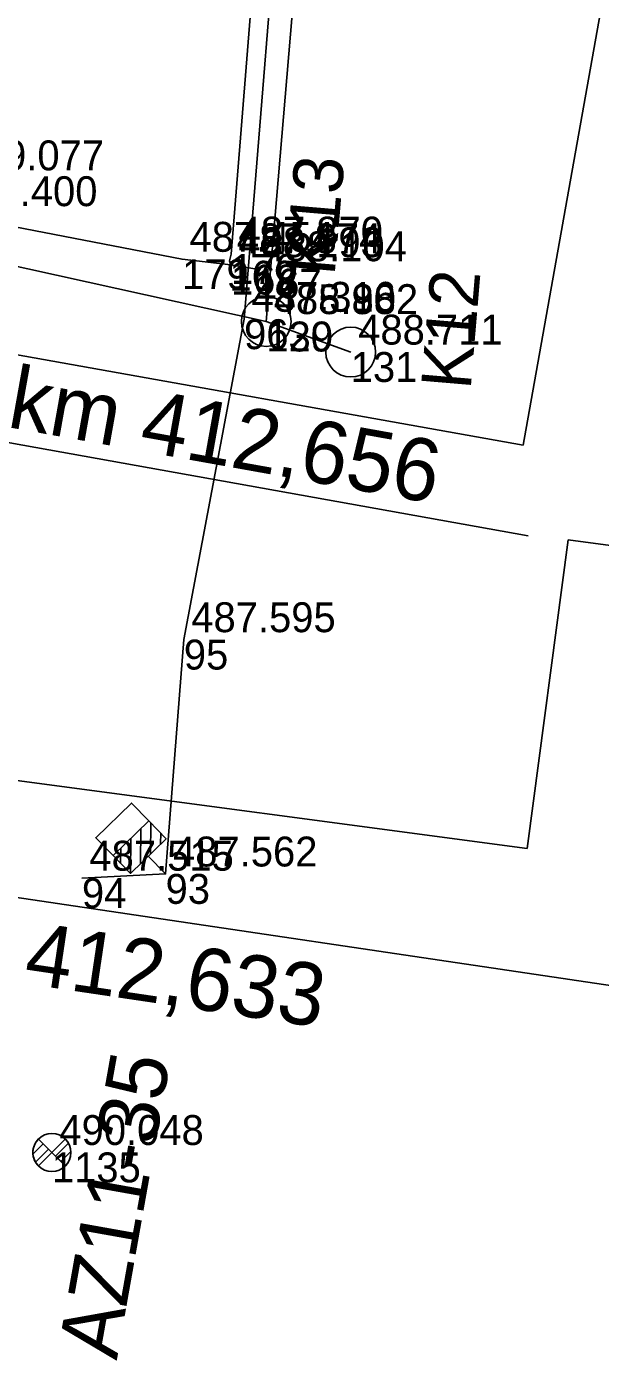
# Model space of a CAD drawing. Extents: x -874038 to -859694, y -1059487 to -1049069.
# Drawn here: x -866459 to -866436, y -1050039.1 to -1049985.8 of the extents above; entities that cross this region are included whole.
import ezdxf

# ---------------------------------------------------------------- set-up
doc = ezdxf.new("R2010")
doc.units = 0
for name, color, linetype in [('Vrstva 1', 7, 'Continuous'), ('Vrstva 38', 7, 'Continuous'), ('Vrstva 41', 7, 'Continuous'), ('Vrstva 42', 7, 'Continuous'), ('Vrstva 43', 7, 'Continuous'), ('Vrstva 44', 7, 'Continuous'), ('Vrstva 6', 7, 'Continuous'), ('Vrstva 60', 7, 'Continuous'), ('Vrstva 61', 7, 'Continuous'), ('Vrstva 63', 7, 'Continuous')]:
    doc.layers.add(name, color=color, linetype=linetype)

msp = doc.modelspace()

# ---------------------------------------------------------------- linework, layer by layer
at = {"layer": 'Vrstva 1'}
for p, q in [((-866435.909, -1049984.91), (-866439.066, -1050002.605)), ((-866473.956, -1049996.382), (-866439.066, -1050002.605)), ((-866437.263, -1050006.412), (-866438.914, -1050018.795)), ((-866377.582, -1050014.369), (-866437.263, -1050006.412)), ((-866438.914, -1050018.795), (-866477.056, -1050013.711)), ((-866415.056, -1050027.346), (-866496.581, -1050015.259))]:
    msp.add_line(p, q, dxfattribs=at)
at = {"layer": 'Vrstva 38'}
for points in [[(-866449.842, -1049995.523), (-866450.809, -1049995.361), (-866450.869, -1049995.205), (-866450.802, -1049994.934), (-866449.281, -1049976.075), (-866447.744, -1049960.523), (-866445.749, -1049934.355), (-866444.784, -1049923.245), (-866449.215, -1049918.727), (-866446.972, -1049908.471), (-866446.5, -1049905.442), (-866446.626, -1049905.47), (-866447.791, -1049905.478), (-866449.536, -1049905.457), (-866449.561, -1049905.368)], [(-866462.007, -1049991.873), (-866462.271, -1049993.312), (-866452.771, -1049995.143), (-866450.809, -1049995.361)]]:
    msp.add_lwpolyline(points, dxfattribs=at)
at = {"layer": 'Vrstva 41'}
for p, q in [((-866454.037, -1050019.012), (-866454.02, -1050017.783)), ((-866454.848, -1050019.8), (-866454.828, -1050018.386)), ((-866454.442, -1050019.406), (-866454.423, -1050017.992)), ((-866453.632, -1050018.617), (-866453.626, -1050018.189)), ((-866455.243, -1050019.395), (-866455.234, -1050018.781))]:
    msp.add_line(p, q, dxfattribs=at)
for points in [[(-866455.545, -1050019.083), (-866456.242, -1050018.367), (-866454.809, -1050016.972), (-866454.112, -1050017.689)], [(-866455.545, -1050019.083), (-866454.112, -1050017.689), (-866453.414, -1050018.406), (-866454.848, -1050019.8), (-866455.545, -1050019.083)], [(-866454.131, -1050019.103), (-866453.434, -1050019.82)]]:
    msp.add_lwpolyline(points, dxfattribs=at)
msp.add_lwpolyline([(-866455.545, -1050019.083), (-866454.112, -1050017.689), (-866453.414, -1050018.406), (-866454.848, -1050019.8)], close=True, dxfattribs=at)
at = {"layer": 'Vrstva 42'}
msp.add_lwpolyline([(-866456.794, -1050019.988), (-866453.434, -1050019.82), (-866452.701, -1050010.414), (-866450.281, -1049997.552), (-866448.555, -1049976.235), (-866447.036, -1049960.687), (-866445.036, -1049934.39), (-866444.084, -1049922.82), (-866448.819, -1049918.028), (-866445.897, -1049907.877), (-866449.014, -1049907.3)], dxfattribs=at)
at = {"layer": 'Vrstva 43'}
for centre in [(-866449.389, -1049997.645), (-866445.997, -1049998.869)]:
    msp.add_circle(centre, 1, dxfattribs=at)
at = {"layer": 'Vrstva 44'}
msp.add_line((-866449.389, -1049997.645), (-866445.997, -1049998.869), dxfattribs=at)
for points in [[(-866441.16, -1049883.216), (-866447.968, -1049917.843), (-866443.066, -1049922.599), (-866446.266, -1049960.658), (-866449.389, -1049997.645)], [(-866468.54, -1049982.92), (-866469.828, -1049993.137), (-866449.389, -1049997.645)]]:
    msp.add_lwpolyline(points, dxfattribs=at)
at = {"layer": 'Vrstva 6'}
msp.add_line((-866438.873, -1050006.251), (-866463.864, -1050001.77), dxfattribs=at)
at = {"layer": 'Vrstva 60'}
for p, q in [((-866450.802, -1049994.934), (-866450.802, -1049994.934)), ((-866452.771, -1049995.143), (-866452.771, -1049995.143)), ((-866450.869, -1049995.205), (-866450.869, -1049995.205)), ((-866450.809, -1049995.361), (-866450.809, -1049995.361)), ((-866449.842, -1049995.523), (-866449.842, -1049995.523)), ((-866450.281, -1049997.552), (-866450.281, -1049997.552)), ((-866449.389, -1049997.645), (-866449.389, -1049997.645)), ((-866449.389, -1049997.645), (-866449.389, -1049997.645)), ((-866445.997, -1049998.869), (-866445.997, -1049998.869)), ((-866452.701, -1050010.414), (-866452.701, -1050010.414)), ((-866456.794, -1050019.988), (-866456.794, -1050019.988)), ((-866453.434, -1050019.82), (-866453.434, -1050019.82)), ((-866458, -1050031), (-866458, -1050031))]:
    msp.add_line(p, q, dxfattribs=at)
at = {"layer": 'Vrstva 63'}
for p, q in [((-866458.762, -1050031.063), (-866458.353, -1050030.654)), ((-866458.542, -1050031.542), (-866457.457, -1050030.458)), ((-866458.54, -1050030.469), (-866458, -1050031.003)), ((-866458.54, -1050030.469), (-866457.467, -1050031.54)), ((-866458, -1050031.003), (-866457.457, -1050030.458)), ((-866457.852, -1050031.149), (-866457.335, -1050030.632)), ((-866458.659, -1050031.384), (-866458.14, -1050030.865)), ((-866458, -1050031.003), (-866458.542, -1050031.542)), ((-866458, -1050031.003), (-866458.542, -1050031.542)), ((-866458, -1050031.003), (-866457.467, -1050031.54)), ((-866457.457, -1050031.542), (-866458, -1050031.003)), ((-866457.64, -1050031.361), (-866457.237, -1050030.959))]:
    msp.add_line(p, q, dxfattribs=at)
msp.add_circle((-866458, -1050031.003), 0.764, dxfattribs=at)
for radius, start, end in [(0.764, 134.523, 224.841), (0.765, 315.2118, 45.1053)]:
    msp.add_arc((-866458, -1050031.003), radius, start, end, dxfattribs=at)

# ---------------------------------------------------------------- texts
at = {"layer": 'Vrstva 1'}
msp.add_text('km 412,633', height=2.5, rotation=351.5643, dxfattribs=at).set_placement((-866464.502, -1050023.421))
at = {"layer": 'Vrstva 43'}
for s, p in [('K13', (-866446.646, -1049995.829)), ('K12', (-866441.183, -1050000.408))]:
    msp.add_text(s, height=2, rotation=85.1737, dxfattribs=at).set_placement(p)
at = {"layer": 'Vrstva 6'}
msp.add_text('km 412,656', height=2.5, rotation=349.8351, dxfattribs=at).set_placement((-866459.85, -1050001.871))
at = {"layer": 'Vrstva 60'}
for s, p in [('170', (-866450.802, -1049996.134)), ('179', (-866452.771, -1049996.343)), ('169', (-866450.869, -1049996.405)), ('168', (-866450.809, -1049996.561)), ('167', (-866449.842, -1049996.723)), ('96', (-866450.281, -1049998.752)), ('129', (-866449.389, -1049998.845)), ('130', (-866449.389, -1049998.845)), ('131', (-866445.997, -1050000.069)), ('95', (-866452.701, -1050011.614)), ('94', (-866456.794, -1050021.188)), ('93', (-866453.434, -1050021.02)), ('1135', (-866458, -1050032.2))]:
    msp.add_text(s, height=1.2, dxfattribs=at).set_placement(p)
at = {"layer": 'Vrstva 61'}
for s, p in [('489.077', (-866461.707, -1049991.573)), ('487.400', (-866461.971, -1049993.012)), ('487.454', (-866452.471, -1049994.843)), ('487.874', (-866450.569, -1049994.905)), ('488.193', (-866450.509, -1049995.061)), ('487.870', (-866450.502, -1049994.634)), ('488.104', (-866449.542, -1049995.223)), ('487.316', (-866449.981, -1049997.252)), ('485.982', (-866449.089, -1049997.345)), ('488.802', (-866449.089, -1049997.345)), ('488.711', (-866445.697, -1049998.569)), ('487.595', (-866452.401, -1050010.114)), ('487.562', (-866453.134, -1050019.52)), ('487.515', (-866456.494, -1050019.688)), ('490.048', (-866457.7, -1050030.7))]:
    msp.add_text(s, height=1.2, dxfattribs=at).set_placement(p)
at = {"layer": 'Vrstva 63'}
msp.add_text('AZ11-35', height=2.4, rotation=79.8858, dxfattribs=at).set_placement((-866455.397, -1050039.37))

doc.saveas('drawing.dxf')
